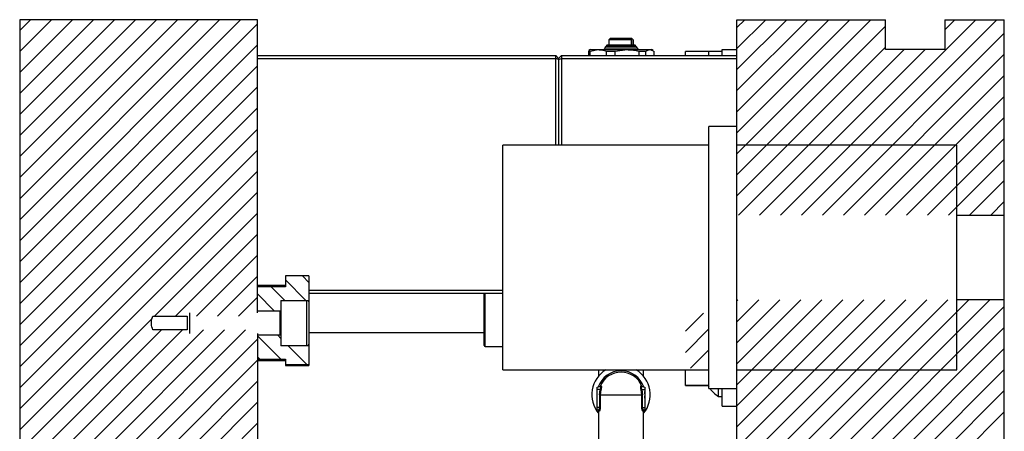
# Model space of a CAD drawing. Header units: inches. Extents: x 1880 to 2363, y -453 to -54.
# Tile 700 of 1056: x 1978.79 to 1987.07, y -117.42 to -113.96. Entities that reach past the tile are written whole.
import ezdxf

# ---------------------------------------------------------------- set-up
doc = ezdxf.new("R2010")
doc.units = ezdxf.units.IN
doc.header["$LTSCALE"] = 0.5
doc.header["$MEASUREMENT"] = 0
doc.layers.add('SID-M-F', color=202, linetype='Continuous')
doc.layers.add('SID-M-S', color=105, linetype='Continuous')

msp = doc.modelspace()

# ---------------------------------------------------------------- linework, layer by layer
at = {"layer": 'SID-M-F', "linetype": 'Continuous'}
for p, q in [((1978.7894, -114.05021), (1978.8803, -113.95932)), ((1978.7894, -114.22699), (1979.05707, -113.95932)), ((1978.7894, -114.40377), (1979.23385, -113.95932)), ((1978.7894, -114.58054), (1979.41063, -113.95932)), ((1978.7894, -114.75732), (1979.5874, -113.95932)), ((1978.7894, -114.9341), (1979.76418, -113.95932)), ((1978.7894, -115.11087), (1979.94096, -113.95932)), ((1978.7894, -115.28765), (1980.11773, -113.95932)), ((1978.7894, -115.46443), (1980.29451, -113.95932)), ((1978.7894, -115.6412), (1980.47129, -113.95932)), ((1978.7894, -115.81798), (1980.64806, -113.95932)), ((1978.7894, -115.99476), (1980.7894, -113.99476)), ((1984.8244, -114.02562), (1984.8907, -113.95932)), ((1984.8244, -114.2024), (1985.06748, -113.95932)), ((1984.8244, -114.37917), (1985.24426, -113.95932)), ((1984.8244, -114.55595), (1985.42103, -113.95932)), ((1984.8244, -114.73273), (1985.59781, -113.95932)), ((1984.8244, -114.9095), (1985.77459, -113.95932)), ((1984.8244, -115.08628), (1985.95136, -113.95932)), ((1985.19187, -115.6027), (1986.83525, -113.95932)), ((1985.36864, -115.6027), (1987.01202, -113.95932)), ((1986.5744, -114.04339), (1986.65847, -113.95932)), ((1984.8244, -115.26306), (1986.0744, -114.01306)), ((1985.54542, -115.6027), (1987.0744, -114.07372)), ((1978.7894, -116.17153), (1980.7894, -114.17153)), ((1984.8244, -115.43983), (1986.0744, -114.18983)), ((1984.83831, -115.6027), (1986.23169, -114.20932)), ((1985.01509, -115.6027), (1986.40847, -114.20932)), ((1985.7222, -115.6027), (1987.0744, -114.25049)), ((1978.7894, -116.34831), (1980.7894, -114.34831)), ((1985.89897, -115.6027), (1987.0744, -114.42727)), ((1978.7894, -116.52509), (1980.7894, -114.52509)), ((1986.07575, -115.6027), (1987.0744, -114.60405)), ((1978.7894, -116.70186), (1980.7894, -114.70186)), ((1986.25253, -115.6027), (1987.0744, -114.78082)), ((1978.7894, -116.87864), (1980.7894, -114.87864)), ((1986.4293, -115.6027), (1987.0744, -114.9576)), ((1978.7894, -117.05542), (1980.7894, -115.05542)), ((1986.60608, -115.6027), (1987.0744, -115.13438)), ((1978.7894, -117.23219), (1980.7894, -115.23219)), ((1986.78286, -115.6027), (1987.0744, -115.31115)), ((1978.7894, -117.40897), (1980.7894, -115.40897)), ((1986.95963, -115.6027), (1987.0744, -115.48793)), ((1979.92244, -116.45271), (1980.7894, -115.58575)), ((1980.09921, -116.45271), (1980.7894, -115.76252)), ((1980.27599, -116.45271), (1980.7894, -115.9393)), ((1980.45277, -116.45271), (1980.7894, -116.11608)), ((1981.19736, -116.31978), (1981.02562, -116.14804)), ((1981.22247, -116.16811), (1981.1677, -116.11335)), ((1981.02058, -116.31978), (1980.90658, -116.20578)), ((1980.62954, -116.45271), (1980.7894, -116.29285)), ((1980.9319, -116.40787), (1980.7894, -116.26537)), ((1984.8244, -116.32372), (1984.83218, -116.31593)), ((1984.8244, -116.50049), (1985.00896, -116.31593)), ((1984.8244, -116.67727), (1985.18573, -116.31593)), ((1984.8244, -116.85405), (1985.36251, -116.31593)), ((1984.8244, -117.03082), (1985.53929, -116.31593)), ((1984.8244, -117.2076), (1985.71606, -116.31593)), ((1984.8244, -117.38438), (1985.89284, -116.31593)), ((1984.8244, -117.56115), (1986.06962, -116.31593)), ((1984.8244, -117.73793), (1986.24639, -116.31593)), ((1984.8244, -117.91471), (1986.42317, -116.31593)), ((1984.8244, -118.09148), (1986.59995, -116.31593)), ((1984.8244, -118.26826), (1986.77673, -116.31593)), ((1984.8244, -118.44504), (1986.9535, -116.31593)), ((1984.8244, -118.62181), (1987.0744, -116.37181)), ((1978.7894, -117.58575), (1979.9036, -116.47154)), ((1984.39133, -116.58001), (1984.54308, -116.42826)), ((1978.7894, -117.76252), (1979.98364, -116.56829)), ((1978.7894, -117.9393), (1980.16041, -116.56829)), ((1978.7894, -118.11608), (1980.33719, -116.56829)), ((1978.88124, -118.20101), (1980.51397, -116.56829)), ((1979.05802, -118.20101), (1980.69074, -116.56829)), ((1984.39133, -116.75679), (1984.58818, -116.55994)), ((1984.8244, -118.79859), (1987.0744, -116.54859)), ((1979.2348, -118.20101), (1980.7894, -116.64641)), ((1980.98569, -116.81521), (1980.7894, -116.61893)), ((1980.98625, -116.639), (1980.96037, -116.61312)), ((1981.20685, -116.85961), (1981.04847, -116.70122)), ((1984.8244, -118.97537), (1987.0744, -116.72537)), ((1980.80891, -116.81521), (1980.7894, -116.7957)), ((1984.43425, -116.89065), (1984.58818, -116.73671)), ((1979.41157, -118.20101), (1980.7894, -116.82318)), ((1981.03008, -116.85961), (1981.02562, -116.85515)), ((1984.8244, -119.15214), (1987.0744, -116.90214)), ((1979.58835, -118.20101), (1980.7894, -116.99996)), ((1984.8244, -119.32892), (1987.0744, -117.07892)), ((1979.76513, -118.20101), (1980.7894, -117.17674)), ((1984.8244, -119.5057), (1987.0744, -117.2557)), ((1979.9419, -118.20101), (1980.7894, -117.35351))]:
    msp.add_line(p, q, dxfattribs=at)
at = {"layer": 'SID-M-S'}
for p, q in [((1978.7894, -113.95932), (1978.7894, -119.21762)), ((1980.7894, -113.95932), (1978.7894, -113.95932)), ((1980.7894, -116.42331), (1980.7894, -113.95932)), ((1984.8244, -118.22182), (1984.8244, -113.95932)), ((1984.8244, -113.95932), (1986.0744, -113.95932)), ((1986.0744, -114.20932), (1986.0744, -113.95932)), ((1986.5744, -113.95932), (1986.5744, -114.20932)), ((1986.5744, -113.95932), (1987.0744, -113.95932)), ((1987.0744, -127.95932), (1987.0744, -113.95932)), ((1983.75885, -114.11692), (1983.74704, -114.12873)), ((1983.74704, -114.12873), (1983.74704, -114.17352)), ((1983.93835, -114.12873), (1983.74704, -114.12873)), ((1983.93995, -114.11692), (1983.75885, -114.11692)), ((1983.93835, -114.17313), (1983.93835, -114.12873)), ((1983.95176, -114.12873), (1983.93995, -114.11692)), ((1983.95089, -114.12873), (1983.95089, -114.17313)), ((1983.95176, -114.12873), (1983.95089, -114.12873)), ((1983.95176, -114.17352), (1983.95176, -114.12873)), ((1983.57985, -114.21988), (1983.57424, -114.22259)), ((1983.57424, -114.22259), (1983.58984, -114.22259)), ((1983.57424, -114.22259), (1983.57424, -114.25932)), ((1983.59349, -114.21123), (1983.57943, -114.21935)), ((1983.58984, -114.22259), (1983.65752, -114.21123)), ((1983.58984, -114.25932), (1983.58984, -114.22259)), ((1983.59349, -114.21123), (1984.1053, -114.21123)), ((1983.98524, -114.19861), (1983.71356, -114.19861)), ((1983.73052, -114.17468), (1983.72136, -114.18371)), ((1983.97744, -114.18371), (1983.72136, -114.18371)), ((1983.7252, -114.22259), (1983.79984, -114.22259)), ((1983.7252, -114.22259), (1983.7252, -114.25932)), ((1983.96827, -114.17468), (1983.73052, -114.17468)), ((1983.96549, -114.17352), (1983.73331, -114.17352)), ((1983.79984, -114.22259), (1983.9001, -114.21123)), ((1983.79984, -114.25932), (1983.79984, -114.22259)), ((1983.95089, -114.17313), (1983.93835, -114.17313)), ((1983.97744, -114.18371), (1983.96827, -114.17468)), ((1984.00036, -114.22259), (1984.00036, -114.25932)), ((1984.00036, -114.22259), (1984.0594, -114.22259)), ((1984.0594, -114.25932), (1984.0594, -114.22259)), ((1984.09198, -114.21123), (1984.11898, -114.22065)), ((1984.11936, -114.21935), (1984.1053, -114.21123)), ((1984.12456, -114.22259), (1984.12456, -114.25932)), ((1984.58818, -114.22652), (1984.39133, -114.22652)), ((1984.39133, -114.25932), (1984.39133, -114.22652)), ((1984.58818, -114.25932), (1984.58818, -114.22652)), ((1984.6994, -114.22703), (1984.58818, -114.22703)), ((1984.6994, -114.25932), (1984.6994, -114.20932)), ((1984.6994, -114.20932), (1984.8244, -114.20932)), ((1986.5744, -114.20932), (1986.0744, -114.20932)), ((1980.7894, -114.25932), (1983.2994, -114.25932)), ((1980.7894, -114.28432), (1983.2994, -114.28432)), ((1983.2994, -115.01443), (1983.2994, -114.25932)), ((1983.3244, -114.28432), (1983.2994, -114.25932)), ((1983.3244, -114.29467), (1983.2994, -114.28432)), ((1983.3244, -114.28432), (1983.3494, -114.25932)), ((1983.3244, -114.29467), (1983.3494, -114.28432)), ((1983.3244, -114.28432), (1983.3244, -115.01443)), ((1983.3494, -114.25932), (1983.3494, -115.01443)), ((1983.3494, -114.25932), (1984.8244, -114.25932)), ((1983.3494, -114.28432), (1984.8244, -114.28432)), ((1984.8244, -114.85695), (1984.58818, -114.85695)), ((1984.58818, -117.06168), (1984.58818, -114.85695)), ((1984.58818, -115.01443), (1982.85589, -115.01443)), ((1982.85589, -116.9042), (1982.85589, -115.01443)), ((1986.67479, -115.01443), (1984.8244, -115.01443)), ((1986.67479, -116.9042), (1986.67479, -115.01443)), ((1986.67479, -115.6027), (1987.0744, -115.6027)), ((1981.22247, -116.11246), (1981.02562, -116.11246)), ((1981.02562, -116.11246), (1981.02562, -116.20578)), ((1981.22247, -116.11335), (1981.02562, -116.11335)), ((1981.22247, -116.11246), (1981.22247, -116.86853)), ((1981.02562, -116.19554), (1980.7894, -116.19554)), ((1981.02562, -116.20578), (1980.7894, -116.20578)), ((1981.22247, -116.23432), (1982.85589, -116.23432)), ((1980.98625, -116.31978), (1981.22247, -116.31978)), ((1980.98625, -116.31978), (1980.98625, -116.70122)), ((1981.20278, -116.31978), (1981.20278, -116.70122)), ((1981.22247, -116.25932), (1982.85589, -116.25932)), ((1982.69841, -116.69947), (1982.69841, -116.25932)), ((1982.70629, -116.70735), (1982.70629, -116.25932)), ((1987.0744, -116.31593), (1986.67479, -116.31593)), ((1979.9094, -116.45271), (1980.19885, -116.45271)), ((1980.19885, -116.45271), (1980.19885, -116.56829)), ((1980.21853, -116.42331), (1980.21853, -116.59769)), ((1980.7894, -116.40787), (1980.98625, -116.40787)), ((1980.97869, -116.40787), (1980.97869, -116.61312)), ((1980.98433, -116.40788), (1980.98433, -116.40787)), ((1980.98433, -116.40788), (1980.98433, -116.61312)), ((1980.98585, -116.40761), (1980.98585, -116.61339)), ((1980.19885, -116.56829), (1979.9094, -116.56829)), ((1980.7894, -116.59769), (1980.7894, -118.81116)), ((1980.98625, -116.61312), (1980.7894, -116.61312)), ((1980.98433, -116.61312), (1980.98433, -116.61312)), ((1981.22247, -116.58924), (1982.69841, -116.58924)), ((1981.22247, -116.70122), (1980.98625, -116.70122)), ((1982.70629, -116.70735), (1982.85589, -116.70735)), ((1980.7894, -116.81521), (1981.02562, -116.81521)), ((1981.02562, -116.81521), (1981.02562, -116.86853)), ((1980.7894, -116.82546), (1981.02562, -116.82546)), ((1981.02562, -116.85961), (1981.22247, -116.85961)), ((1981.02562, -116.86049), (1981.22247, -116.86049)), ((1981.02562, -116.86853), (1981.22247, -116.86853)), ((1982.85589, -116.9042), (1984.58818, -116.9042)), ((1983.6594, -116.9042), (1983.6594, -116.95835)), ((1984.0394, -116.95835), (1984.0394, -116.9042)), ((1984.39133, -117.03456), (1984.39133, -116.9042)), ((1984.8244, -116.9042), (1986.67479, -116.9042)), ((1983.6494, -117.05048), (1983.67365, -117.04398)), ((1983.6494, -117.24048), (1983.6494, -117.05048)), ((1983.67441, -117.03979), (1983.67998, -117.0383)), ((1984.01882, -117.0383), (1984.02439, -117.03979)), ((1984.02515, -117.04398), (1984.0494, -117.05048)), ((1984.0494, -117.05048), (1984.0494, -117.24048)), ((1984.39133, -117.03347), (1984.58818, -117.03347)), ((1984.39133, -117.03456), (1984.58103, -117.03456)), ((1984.58103, -117.03456), (1984.58561, -117.04237)), ((1984.58561, -117.04237), (1984.58818, -117.0465)), ((1984.58818, -117.06168), (1984.8244, -117.06168)), ((1984.6684, -117.12782), (1984.6684, -117.06168)), ((1984.6994, -117.20932), (1984.6994, -117.06168)), ((1983.64734, -117.11382), (1983.6494, -117.08505)), ((1983.6494, -117.14258), (1983.64734, -117.11382)), ((1983.67365, -117.07048), (1983.6494, -117.07048)), ((1983.66779, -117.11382), (1983.67365, -117.07048)), ((1983.66779, -117.11382), (1984.03101, -117.11382)), ((1983.66779, -117.11382), (1983.66779, -117.22048)), ((1983.67998, -117.07265), (1983.67441, -117.11382)), ((1983.67441, -117.11382), (1983.67441, -117.22048)), ((1984.02439, -117.11382), (1984.01882, -117.07265)), ((1984.02439, -117.22048), (1984.02439, -117.11382)), ((1984.02514, -117.07048), (1984.03101, -117.11382)), ((1984.02514, -117.07048), (1984.0494, -117.07048)), ((1984.03101, -117.22048), (1984.03101, -117.11382)), ((1984.6684, -117.12782), (1984.6994, -117.12782)), ((1983.66779, -117.22048), (1983.6494, -117.22048)), ((1984.03101, -117.22048), (1984.0494, -117.22048)), ((1984.6994, -117.20932), (1984.8244, -117.20932)), ((1983.65674, -117.24245), (1983.6494, -117.24048)), ((1983.6594, -117.25094), (1983.6594, -117.51132)), ((1984.0394, -117.51132), (1984.0394, -117.25094)), ((1984.04206, -117.24245), (1984.0494, -117.24048)), ((1984.04721, -117.24108), (1984.04419, -117.2423))]:
    msp.add_line(p, q, dxfattribs=at)
for centre, radius, start, end in [((1983.69805, -114.19587), 0.01575, 282.838579, 350.000027), ((1983.74071, -114.20334), 0.02756, 134.589953, 170.119986), ((1983.73331, -114.17746), 0.00394, 90, 134.999216), ((1983.96549, -114.17746), 0.00394, 45.000784, 90), ((1983.95809, -114.20334), 0.02756, 9.880014, 45.410047), ((1984.00075, -114.19587), 0.01575, 189.999973, 257.161421), ((1981.20278, -116.33333), 0.01969, 0, 43.516943), ((1980.98507, -116.40761), 0.000787, 200, 340.178827), ((1980.98507, -116.61339), 0.000787, 19.821173, 160), ((1981.20278, -116.68766), 0.01969, 316.483057, 0), ((1982.70629, -116.69947), 0.00787, 180, 270), ((1983.8494, -117.11382), 0.2455, 121.368007, 219.291809), ((1983.8494, -117.11382), 0.20206, 18.982854, 161.017146), ((1983.8494, -117.11382), 0.19, 22.929802, 157.070198), ((1983.8494, -117.11382), 0.2455, 320.708191, 58.631993), ((1983.6652, -117.0359), 0.01, 285, 337.070198), ((1984.03359, -117.0359), 0.01, 202.929802, 255), ((1984.81615, -116.90183), 0.27, 216.300779, 236.822464), ((1983.8494, -117.11382), 0.20206, 351.816051, 8.183949)]:
    msp.add_arc(centre, radius, start, end, dxfattribs=at)
for points, knots in [([(1983.93835, -114.12873), (1983.93566, -114.12595), (1983.93185, -114.12201), (1983.92803, -114.11808), (1983.92691, -114.11692)], [0, 0, 0, 0, 0.7055643, 1, 1, 1, 1]), ([(1983.65752, -114.21123), (1983.65984, -114.21125), (1983.68256, -114.21147), (1983.70503, -114.21733), (1983.7252, -114.22259)], [0, 0, 0, 0, 0.1020887, 1, 1, 1, 1]), ([(1983.9001, -114.21123), (1983.90353, -114.21125), (1983.93719, -114.21147), (1983.97047, -114.21733), (1984.00036, -114.22259)], [0, 0, 0, 0, 0.1020887, 1, 1, 1, 1]), ([(1984.0594, -114.22259), (1984.06597, -114.21873), (1984.07675, -114.21238), (1984.0877, -114.21155), (1984.09198, -114.21123)], [0, 0, 0, 0, 0.6094935, 1, 1, 1, 1]), ([(1979.9094, -116.56829), (1979.9044, -116.55157), (1979.89387, -116.51638), (1979.90131, -116.4763), (1979.90844, -116.45549), (1979.9094, -116.45271)], [0, 0, 0, 0, 0.43937135, 0.92495278, 1, 1, 1, 1]), ([(1983.67998, -117.0383), (1983.67966, -117.03896), (1983.67902, -117.04031), (1983.67752, -117.04197), (1983.67572, -117.04328), (1983.67433, -117.04375), (1983.67365, -117.04398)], [0, 0, 0, 0, 0.2467449, 0.4999991, 0.7532537, 1, 1, 1, 1]), ([(1983.67365, -117.04398), (1983.6743, -117.04392), (1983.67553, -117.04379), (1983.67691, -117.04506), (1983.67778, -117.04736), (1983.67808, -117.05078), (1983.67778, -117.05507), (1983.67691, -117.05992), (1983.67553, -117.06518), (1983.6743, -117.06866), (1983.67365, -117.07048)], [0, 0, 0, 0, 0.1315626, 0.2512161, 0.377661, 0.5000512, 0.6223838, 0.7488539, 0.8685771, 1, 1, 1, 1]), ([(1983.67998, -117.0383), (1983.6806, -117.03827), (1983.68182, -117.03821), (1983.68313, -117.04006), (1983.68394, -117.04322), (1983.68418, -117.04763), (1983.68389, -117.05301), (1983.68307, -117.05911), (1983.68178, -117.06579), (1983.68059, -117.07034), (1983.67998, -117.07265)], [0, 0, 0, 0, 0.1314575, 0.2583214, 0.3826687, 0.5065667, 0.6271707, 0.7483349, 0.8719717, 1, 1, 1, 1]), ([(1984.01882, -117.07265), (1984.01821, -117.07034), (1984.01702, -117.0658), (1984.01573, -117.05913), (1984.01491, -117.05303), (1984.01462, -117.04765), (1984.01486, -117.04324), (1984.01566, -117.04006), (1984.01697, -117.03821), (1984.01819, -117.03827), (1984.01882, -117.0383)], [0, 0, 0, 0, 0.1278516, 0.2513319, 0.3723531, 0.4928195, 0.6168557, 0.741346, 0.8683659, 1, 1, 1, 1]), ([(1984.01882, -117.0383), (1984.01911, -117.03891), (1984.01971, -117.04019), (1984.02113, -117.04183), (1984.02295, -117.04322), (1984.02441, -117.04373), (1984.02515, -117.04398)], [0, 0, 0, 0, 0.22724043, 0.47292215, 0.7326437, 1, 1, 1, 1]), ([(1984.02514, -117.07048), (1984.0245, -117.06866), (1984.02327, -117.06518), (1984.02189, -117.05992), (1984.02102, -117.05507), (1984.02072, -117.05078), (1984.02102, -117.04736), (1984.02189, -117.04506), (1984.02327, -117.04379), (1984.0245, -117.04392), (1984.02515, -117.04398)], [0, 0, 0, 0, 0.1314487, 0.2511467, 0.3776591, 0.4999489, 0.6223823, 0.7487841, 0.8684635, 1, 1, 1, 1]), ([(1983.67365, -117.07048), (1983.67433, -117.07069), (1983.67572, -117.0711), (1983.67752, -117.0717), (1983.67902, -117.07224), (1983.67966, -117.07251), (1983.67998, -117.07265)], [0, 0, 0, 0, 0.24674522, 0.49999994, 0.75325469, 1, 1, 1, 1]), ([(1984.01882, -117.07265), (1984.01913, -117.07251), (1984.01978, -117.07224), (1984.02128, -117.0717), (1984.02308, -117.0711), (1984.02446, -117.07069), (1984.02515, -117.07048)], [0, 0, 0, 0, 0.2467453, 0.5000001, 0.7532548, 1, 1, 1, 1]), ([(1983.66779, -117.22048), (1983.66773, -117.22205), (1983.66761, -117.22526), (1983.66673, -117.22967), (1983.66539, -117.23373), (1983.66322, -117.23821), (1983.65999, -117.24218), (1983.65782, -117.24236), (1983.65674, -117.24245)], [0, 0, 0, 0, 0.1201399, 0.2468608, 0.3613044, 0.4978623, 0.7500165, 1, 1, 1, 1]), ([(1983.67441, -117.22048), (1983.67436, -117.22258), (1983.67426, -117.22677), (1983.67347, -117.23285), (1983.67227, -117.23851), (1983.6707, -117.24349), (1983.66894, -117.24757), (1983.66713, -117.25042), (1983.66539, -117.25213), (1983.6644, -117.25211), (1983.66391, -117.25211)], [0, 0, 0, 0, 0.1203331, 0.2400516, 0.3651555, 0.4919134, 0.6208484, 0.7498201, 0.8754155, 1, 1, 1, 1]), ([(1984.03488, -117.25211), (1984.03439, -117.25211), (1984.0334, -117.25213), (1984.03167, -117.25042), (1984.02986, -117.24757), (1984.02809, -117.24349), (1984.02652, -117.23851), (1984.02533, -117.23285), (1984.02454, -117.22677), (1984.02444, -117.22258), (1984.02439, -117.22048)], [0, 0, 0, 0, 0.1245407, 0.2501793, 0.3790626, 0.508087, 0.6347584, 0.7599494, 0.8796264, 1, 1, 1, 1]), ([(1984.04206, -117.24245), (1984.04098, -117.24236), (1984.03881, -117.24218), (1984.03557, -117.23821), (1984.03341, -117.23373), (1984.03207, -117.22967), (1984.03119, -117.22526), (1984.03107, -117.22205), (1984.03101, -117.22048)], [0, 0, 0, 0, 0.2499832, 0.5021377, 0.6387418, 0.7531398, 0.879895, 1, 1, 1, 1]), ([(1983.66391, -117.25211), (1983.66383, -117.25105), (1983.66366, -117.24887), (1983.6621, -117.24591), (1983.65974, -117.24357), (1983.65772, -117.24282), (1983.65674, -117.24245)], [0, 0, 0, 0, 0.2420092, 0.4984772, 0.7557703, 1, 1, 1, 1]), ([(1983.65721, -117.24459), (1983.65785, -117.24556), (1983.65911, -117.24746), (1983.6593, -117.24973), (1983.6594, -117.25084)], [0, 0, 0, 0, 0.5145144, 1, 1, 1, 1]), ([(1983.66391, -117.25211), (1983.66135, -117.25139), (1983.65849, -117.25058), (1983.65965, -117.25091), (1983.65977, -117.25094)], [0, 0, 0, 0, 0.8948339, 1, 1, 1, 1]), ([(1984.03902, -117.25094), (1984.03915, -117.25091), (1984.04032, -117.25058), (1984.03745, -117.25139), (1984.03488, -117.25211)], [0, 0, 0, 0, 0.1050915, 1, 1, 1, 1]), ([(1984.03489, -117.25211), (1984.03497, -117.25104), (1984.03514, -117.24885), (1984.03671, -117.2459), (1984.03907, -117.24356), (1984.04108, -117.24281), (1984.04206, -117.24245)], [0, 0, 0, 0, 0.2431196, 0.5000043, 0.7568865, 1, 1, 1, 1]), ([(1984.0394, -117.25084), (1984.03946, -117.25002), (1984.03957, -117.24836), (1984.04054, -117.24598), (1984.04206, -117.24383), (1984.04348, -117.24281), (1984.04419, -117.2423)], [0, 0, 0, 0, 0.2379132, 0.4890889, 0.7459905, 1, 1, 1, 1])]:
    msp.add_open_spline(points, degree=3, knots=knots, dxfattribs=at)
for points in [[(1983.67441, -117.22048), (1983.67407, -117.22048), (1983.67339, -117.22048), (1983.67182, -117.22048), (1983.66995, -117.22048), (1983.66851, -117.22048), (1983.66779, -117.22048)], [(1984.02439, -117.22048), (1984.02473, -117.22048), (1984.02541, -117.22048), (1984.02698, -117.22048), (1984.02885, -117.22048), (1984.03029, -117.22048), (1984.03101, -117.22048)]]:
    msp.add_open_spline(points, degree=3, dxfattribs=at)

doc.saveas('drawing.dxf')
